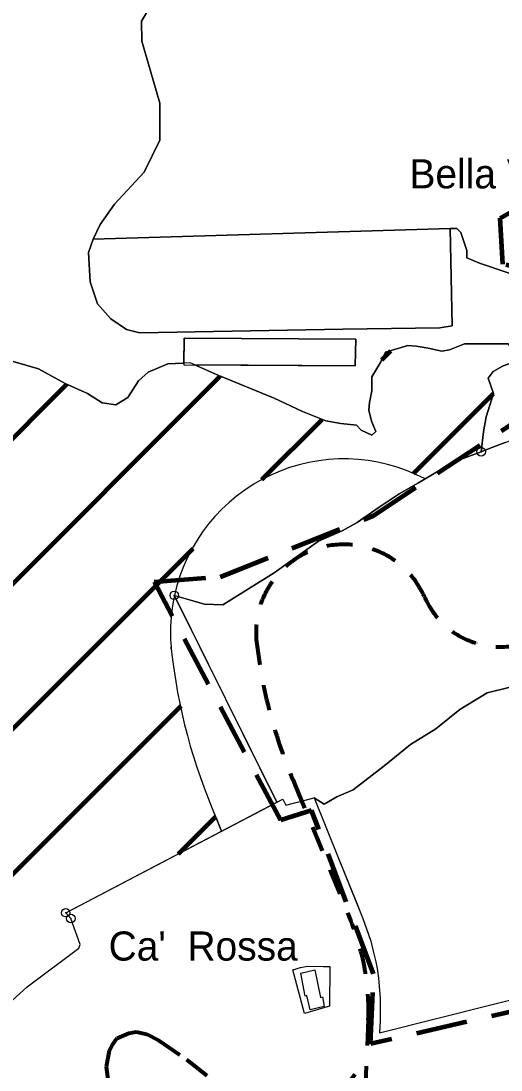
# Model space of a CAD drawing. Extents: x 645880 to 658994, y 884400 to 894744.
# Drawn here: x 657349 to 657630, y 891915 to 892528 of the extents above; entities that cross this region are included whole.
import ezdxf
from ezdxf.enums import TextEntityAlignment as Align

# ---------------------------------------------------------------- set-up
doc = ezdxf.new("R2010")
doc.units = 0
doc.header["$LTSCALE"] = 10
doc.header["$PDMODE"] = 32
doc.header["$PDSIZE"] = 5
doc.linetypes.add('MEDIUM_DASHED', pattern=[4.5, 3, -1.5])
doc.linetypes.add('SHORT_DASHED', pattern=[2.7, 1.5, -1.2])
for name, color, linetype, lineweight in [('11', 7, 'Continuous', 25), ('15', 7, 'MEDIUM_DASHED', 100), ('16', 7, 'Continuous', 25), ('17', 7, 'Continuous', 25), ('18', 7, 'Continuous', 25), ('32', 7, 'Continuous', 25), ('38', 7, 'Continuous', 25), ('4', 7, 'Continuous', 25), ('41', 7, 'Continuous', 40), ('9', 7, 'Continuous', 25)]:
    doc.layers.add(name, color=color, linetype=linetype, lineweight=lineweight)
doc.layers.add('60', color=7, linetype='Continuous')

msp = doc.modelspace()

# ---------------------------------------------------------------- linework, layer by layer
at = {"layer": '11'}
msp.add_lwpolyline([(657444.6, 892342.44), (657444.35, 892326.94), (657544.51, 892326.27), (657544.73, 892341.91)], close=True, dxfattribs=at)
at = {"layer": '15'}
msp.add_lwpolyline([(657659.98, 891872.19), (657653.31, 891953.19), (657553.31, 891930.32), (657555.21, 891971.29), (657519.02, 892066.59), (657500.92, 892060.88), (657427.26, 892200.13), (657465.85, 892203.1), (657554.9, 892238.74), (657636.17, 892292.45), (657698.87, 892302.6), (657689.96, 892339.72), (657673.64, 892341.21), (657661.76, 892378.34), (657630.59, 892385.76), (657629.11, 892412.49), (657697.38, 892452.59), (657719.98, 892435.41), (657748.55, 892494.5), (657786.44, 892511.99), (657855.22, 892491.64), (657891.81, 892577.33)], dxfattribs=at)
at = {"layer": '16'}
for points in [[(657430.36, 892479.66), (657419.83, 892515.98), (657419.66, 892527.66), (657425.58, 892537.82), (657431.67, 892548.82), (657435.9, 892563.89), (657436.11, 892576.78), (657431.09, 892593.64), (657421.93, 892611.12), (657418.6, 892608.1), (657411.48, 892602.4), (657405.61, 892607.16), (657397.47, 892597.02), (657388.59, 892608.42), (657396.27, 892616.71), (657375.98, 892635.16), (657383.27, 892642.42), (657366.12, 892660.82), (657357.4, 892671.44), (657353.03, 892682.28)], [(657391.42, 892400.35), (657395.53, 892408.85), (657403.85, 892420.74), (657421.12, 892439.37), (657430.39, 892458.13), (657430.36, 892479.66)], [(657599.96, 892406.62), (657601.09, 892349.61), (657593.92, 892348.54), (657537.13, 892347.84), (657418.71, 892345.59), (657410.78, 892347.58), (657401.67, 892353.72), (657393.84, 892362.62), (657389.58, 892375.34), (657388.71, 892392.62), (657391.42, 892400.35)], [(657641.76, 892284.78), (657642.7, 892295.91), (657642.46, 892306.25), (657641.51, 892317.74), (657641.27, 892355.86), (657640.89, 892377.28), (657633.78, 892380.66), (657617.03, 892386.27), (657609.56, 892389.45), (657609.56, 892393.74), (657606.1, 892404.12), (657603.75, 892406.61), (657599.96, 892406.62)], [(657243.11, 892387.21), (657268, 892369.95), (657307.55, 892346.59), (657337.24, 892330.92), (657359.44, 892324.61), (657375.01, 892316.06), (657388.18, 892310.09), (657396.66, 892304.76), (657404.66, 892303.49), (657411.69, 892307.76), (657417.97, 892317.57), (657423.59, 892322.67), (657435.06, 892327.5), (657444.37, 892327.95)], [(657444.37, 892327.95), (657444.6, 892342.44), (657544.73, 892341.91), (657544.51, 892326.27), (657450.82, 892326.9), (657463.75, 892321), (657497.16, 892307.42), (657513.68, 892299.72), (657527.25, 892294.19), (657536.04, 892292.69), (657545.25, 892291.78), (657548.01, 892288.77), (657554.07, 892285.79), (657556.44, 892288.06), (657554.04, 892293.99), (657552.36, 892300.53)], [(657554.13, 892311.79), (657554.13, 892319.84), (657559.4, 892328.64), (657562.22, 892334.26), (657575.23, 892338.19), (657580.1, 892337.81), (657587.04, 892336.67), (657595.08, 892334.91), (657599.56, 892335.75), (657608.31, 892339.25), (657633.81, 892339.25), (657640.93, 892329.75), (657630.81, 892326.25), (657625.11, 892323.1), (657622.12, 892319.05), (657625.15, 892310.12), (657620.91, 892296.57), (657619.41, 892287.86), (657618.04, 892276.14)], [(657552.36, 892300.53), (657552.87, 892305), (657554.13, 892311.79)], [(657618.04, 892276.14), (657623.33, 892278.32), (657631.97, 892281.51), (657641.76, 892284.78)]]:
    msp.add_lwpolyline(points, dxfattribs=at)
at = {"layer": '17'}
for points in [[(657345.47, 892823.2), (657332.09, 892758.81), (657338.35, 892708.74), (657353.04, 892682.28), (657368.46, 892696.73), (657432.23, 892699.3), (657420.85, 892670.28), (657416.14, 892641.66), (657432.69, 892620.86), (657421.93, 892611.12), (657431.09, 892593.64), (657436.11, 892576.78), (657435.9, 892563.89), (657431.67, 892548.82), (657425.58, 892537.82), (657419.66, 892527.66)], [(657419.66, 892527.66), (657419.83, 892515.98), (657430.36, 892479.66), (657430.39, 892458.13), (657421.12, 892439.37), (657403.85, 892420.74)], [(657403.85, 892420.74), (657395.53, 892408.85), (657391.42, 892400.35)], [(657391.42, 892400.35), (657599.96, 892406.62), (657603.75, 892406.61), (657606.1, 892404.12), (657609.56, 892393.74), (657609.56, 892389.45), (657617.03, 892386.27), (657633.78, 892380.66), (657640.89, 892377.28)]]:
    msp.add_lwpolyline(points, dxfattribs=at)
at = {"layer": '18', "lineweight": 120}
for p, q in [((657560.05, 892329.93), (657565.31, 892335.19)), ((657201.16, 892055.89), (657465.54, 892320.27)), ((657147.43, 892087.01), (657376.02, 892315.6)), ((657578.43, 892263.46), (657625.14, 892310.17)), ((657489.98, 892259.86), (657525.16, 892295.04)), ((657158.73, 891928.61), (657449.82, 892219.71)), ((656924.53, 891609.56), (657442.78, 892127.81)), ((657441.17, 892041.34), (657462.95, 892063.13))]:
    msp.add_line(p, q, dxfattribs=at)
at = {"layer": '18'}
for p, q in [((657438.84, 892192.16), (657438.78, 892192.28)), ((657438.78, 892192.28), (657438.86, 892192.26)), ((657436.98, 892161.1), (657436.87, 892162.26)), ((657378.35, 892003.54), (657375.36, 892006.93))]:
    msp.add_line(p, q, dxfattribs=at)
for points in [[(657618.04, 892276.14), (657619.41, 892287.86), (657620.91, 892296.57), (657625.15, 892310.12), (657622.12, 892319.05), (657625.11, 892323.1), (657630.81, 892326.25), (657640.93, 892329.75), (657633.81, 892339.25), (657608.31, 892339.25), (657599.56, 892335.75), (657595.08, 892334.91), (657587.04, 892336.67), (657580.1, 892337.81), (657575.23, 892338.19)], [(657575.23, 892338.19), (657562.22, 892334.26), (657559.4, 892328.64), (657554.13, 892319.84), (657554.13, 892311.79)], [(657554.13, 892311.79), (657552.87, 892305), (657552.36, 892300.53), (657554.04, 892293.99), (657556.44, 892288.06), (657554.07, 892285.79), (657548.01, 892288.77), (657545.25, 892291.78), (657536.04, 892292.69), (657527.25, 892294.19), (657513.68, 892299.72), (657497.16, 892307.42), (657463.75, 892321), (657448.11, 892328.13), (657435.06, 892327.5), (657423.59, 892322.67), (657417.97, 892317.57), (657411.69, 892307.76), (657404.66, 892303.49), (657396.66, 892304.76), (657388.18, 892310.09), (657375.01, 892316.06), (657359.44, 892324.61), (657337.24, 892330.92)], [(657585.23, 892260.3), (657598.22, 892267.99), (657605.41, 892271.35), (657618.04, 892276.14)], [(657375.36, 892006.93), (657466.4, 892054.54), (657463.19, 892062.39), (657463.43, 892061.82)], [(657323.83, 891937.43), (657352.79, 891963.56), (657383.06, 891986.2), (657383.75, 891988.35), (657378.35, 892003.54)]]:
    msp.add_lwpolyline(points, dxfattribs=at)
for centre, radius, start, end in [((657537.92, 892170.61), 101.4, 62.18954, 167.67463), ((657537.92, 892170.61), 101.4, 167.73224, 184.72431), ((657773.74, 892197.67), 338.74, 186.19819, 203.64304)]:
    msp.add_arc(centre, radius, start, end, dxfattribs=at)
for p in [(657618.04, 892276.14), (657438.78, 892192.28), (657375.36, 892006.93), (657378.35, 892003.54)]:
    msp.add_point(p, dxfattribs=at)
at = {"layer": '32'}
for points in [[(657336.53, 891898.64), (657333.31, 891925.98), (657323.83, 891937.42), (657352.79, 891963.56), (657383.06, 891986.2), (657383.75, 891988.35), (657378.35, 892003.54), (657375.36, 892006.93), (657502.24, 892073.28)], [(657502.24, 892073.28), (657504.02, 892069.7), (657520.53, 892073.96), (657534.57, 892039.21), (657544.39, 892014.91), (657548.99, 892003.54), (657551.91, 891995.28), (657553.58, 891990.31), (657555.23, 891983.61), (657556.43, 891978.16), (657557.25, 891974.35), (657558.05, 891968.71), (657558.49, 891964.05), (657559.1, 891956.72), (657559.05, 891944.06), (657558.69, 891936.76), (657660.06, 891962.27)]]:
    msp.add_lwpolyline(points, dxfattribs=at)
at = {"layer": '38'}
msp.add_lwpolyline([(657599.96, 892406.62), (657391.42, 892400.35), (657388.71, 892392.62), (657389.58, 892375.34), (657393.84, 892362.62), (657401.67, 892353.72), (657410.78, 892347.58), (657418.71, 892345.59), (657537.13, 892347.84), (657593.92, 892348.54), (657601.09, 892349.61)], close=True, dxfattribs=at)
at = {"layer": '4'}
for points in [[(657508.04, 891973.59), (657512.43, 891975.01), (657516.61, 891975.62), (657525.75, 891975.54), (657529.67, 891975.5), (657529.47, 891952.32), (657514.9, 891948.15)], [(657512.68, 891971.64), (657520.8, 891973.51), (657524.24, 891957.43), (657525.35, 891957.74), (657526.28, 891952.23), (657518.12, 891950.26), (657516.26, 891958.54), (657515.28, 891958.15)]]:
    msp.add_lwpolyline(points, close=True, dxfattribs=at)
at = {"layer": '41', "lineweight": 25}
for p, q in [((657436.87, 892162.26), (657436.98, 892161.1)), ((657463.43, 892061.82), (657463.19, 892062.39))]:
    msp.add_line(p, q, dxfattribs=at)
at = {"layer": '41', "linetype": 'SHORT_DASHED', "lineweight": 80}
for p, q in [((657509.24, 892081.87), (657541.94, 892002.07)), ((657552.06, 891944.35), (657549.93, 891894.72))]:
    msp.add_line(p, q, dxfattribs=at)
at = {"layer": '41', "lineweight": 25}
for points in [[(657467.15, 892186.76), (657497.21, 892205.53), (657523.09, 892223.94), (657536.77, 892229.97), (657545.53, 892234.79), (657557.88, 892243.39), (657570.08, 892251.5), (657581.41, 892258.04), (657585.23, 892260.3)], [(657463.19, 892062.39), (657466.4, 892054.54), (657498.69, 892071.43), (657438.84, 892192.16)], [(657438.86, 892192.26), (657456.35, 892187.1), (657467.15, 892186.76)]]:
    msp.add_lwpolyline(points, dxfattribs=at)
at = {"layer": '41', "linetype": 'SHORT_DASHED', "lineweight": 80}
msp.add_lwpolyline([(657420.54, 891845.79), (657416.88, 891853.92), (657407.85, 891881.03), (657400.41, 891908.06), (657399.09, 891916.86), (657400.95, 891926.52), (657402.74, 891929.8), (657405.47, 891933.66), (657412.21, 891936.66), (657416.49, 891937.32), (657422.81, 891935.97), (657429.64, 891932.55), (657445.93, 891921.15), (657465.41, 891905.8), (657480.69, 891895.18), (657490.65, 891890.85), (657498.8, 891887.96), (657505.42, 891887.69), (657521.53, 891890.38), (657535.43, 891900.7), (657550.65, 891921.02)], dxfattribs=at)
at = {"layer": '41', "lineweight": 25}
for centre, radius, start, end in [((657537.92, 892170.61), 101.4, 62.18954, 167.67463), ((657537.92, 892170.61), 101.4, 167.73224, 184.72431), ((657773.74, 892197.67), 338.74, 186.1982, 203.64305)]:
    msp.add_arc(centre, radius, start, end, dxfattribs=at)
at = {"layer": '41', "linetype": 'SHORT_DASHED', "lineweight": 80}
for centre, radius, start, end in [((657537.92, 892170.61), 51.4, 24.31576, 184.72431), ((657629.21, 892210.44), 48.21, 202.62351, 302.321), ((657773.74, 892197.67), 288.74, 186.1982, 203.64305), ((657415.72, 891950.19), 136.46, 357.54561, 22.34334)]:
    msp.add_arc(centre, radius, start, end, dxfattribs=at)
at = {"layer": '9'}
for points in [[(657631.97, 892281.51), (657623.33, 892278.32), (657618.04, 892276.14), (657605.41, 892271.35), (657598.22, 892267.99), (657581.41, 892258.04), (657570.08, 892251.5), (657557.88, 892243.39), (657545.53, 892234.79), (657536.77, 892229.97), (657523.09, 892223.94), (657497.21, 892205.53), (657467.15, 892186.76), (657456.35, 892187.1), (657438.78, 892192.28), (657498.69, 892071.43), (657502.24, 892073.28), (657504.02, 892069.7), (657520.53, 892073.96), (657526.25, 892070.23)], [(657634.11, 892138.44), (657621.46, 892135.32), (657605.54, 892125.55), (657591.58, 892114.37), (657576.78, 892105.15), (657561.15, 892092.58), (657543.28, 892078.61), (657533.79, 892074.7), (657526.25, 892070.23), (657520.53, 892073.96)], [(657526.25, 892070.23), (657533.79, 892074.7), (657543.28, 892078.61), (657561.15, 892092.58), (657576.78, 892105.15), (657591.58, 892114.37), (657605.54, 892125.55), (657621.46, 892135.32), (657634.11, 892138.44)], [(657520.53, 892073.96), (657534.57, 892039.21), (657548.99, 892003.54), (657553.58, 891990.31), (657555.23, 891983.61), (657556.43, 891978.16), (657557.25, 891974.35), (657558.05, 891968.71), (657558.49, 891964.05), (657559.1, 891956.72), (657559.05, 891944.06), (657558.69, 891936.76), (657660.06, 891962.27)]]:
    msp.add_lwpolyline(points, dxfattribs=at)

# ---------------------------------------------------------------- texts
at = {"layer": '60'}
for s, p in [('Bella Vista', (657629.84, 892429.98)), ("Ca'  Rossa", (657455.66, 891978.96))]:
    msp.add_text(s, height=17, dxfattribs=at).set_placement(p, align=Align.CENTER)

doc.saveas('drawing.dxf')
